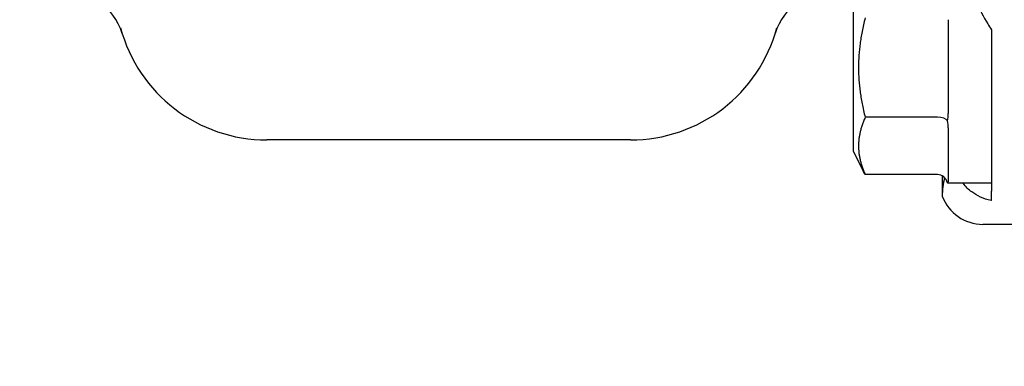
# Model space of a CAD drawing. Header units: inches. Extents: x 24 to 1128, y -69 to 748.
# Tile 327 of 656: x 464.15 to 466.99, y 657.28 to 658.28. Entities that reach past the tile are written whole.
import ezdxf

# ---------------------------------------------------------------- set-up
doc = ezdxf.new("R2010")
doc.units = ezdxf.units.IN
doc.header["$LTSCALE"] = 32
doc.header["$MEASUREMENT"] = 0
doc.layers.add('Dimension (ANSI)', color=7, linetype='Continuous', lineweight=25)
doc.layers.add('Visible (ANSI)', color=7, linetype='Continuous', lineweight=30)
doc.styles.add('Note Text (ANSI)', font='tahoma.ttf')
doc.dimstyles.new('SB Fraction-16 (ANSI)', dxfattribs={"dimscale": 32, "dimtxt": 0.125, "dimasz": 0.098425, "dimexe": 0.125, "dimexo": 0.0625, "dimgap": 0.031496, "dimtad": 0, "dimtih": 1, "dimtoh": 1, "dimdec": 4, "dimrnd": 1e-08, "dimzin": 0, "dimdsep": 46, "dimlunit": 5, "dimtxsty": 'Note Text (ANSI)', "dimcen": 0.09, "dimdle": 0.393701, "dimclrd": 256, "dimclre": 256, "dimclrt": 256, "dimadec": 0, "dimazin": 3, "dimtfac": 0.96, "dimtofl": 0, "dimtmove": 0, "dimatfit": 3, "dimfxl": 1, "dimfrac": 2, "dimtolj": 1, "dimtzin": 12, "dimlwd": -1, "dimlwe": -1, "dimarcsym": 0})

# ---------------------------------------------------------------- blocks, each defined once
blk = doc.blocks.new('*D18')
at = {"layer": 'Defpoints', "color": 0, "transparency": 16777216}
for p in [(480.2806, 692.6685), (328.4743, 544.6685), (480.2806, 544.6685)]:
    blk.add_point(p, dxfattribs=at)
at = {"layer": 'Dimension (ANSI)', "transparency": 16777216}
for p, q in [((478.2806, 692.6685), (324.4743, 692.6685)), ((328.4743, 689.5189), (328.4743, 626.7677)), ((328.4743, 547.8181), (328.4743, 620.5693)), ((478.2806, 544.6685), (324.4743, 544.6685))]:
    blk.add_line(p, q, dxfattribs=at)
for points in [[(327.9494, 689.5189), (328.9993, 689.5189), (328.4743, 692.6685)], [(327.9494, 547.8181), (328.9993, 547.8181), (328.4743, 544.6685)]]:
    blk.add_solid(points, dxfattribs=at)
at = {"layer": 'Dimension (ANSI)', "transparency": 16777216, "insert": (324.3723, 625.7599), "char_height": 4, "attachment_point": 1, "style": 'Note Text (ANSI)'}
blk.add_mtext('\\A1;148', dxfattribs=at)

msp = doc.modelspace()

# ---------------------------------------------------------------- linework, layer by layer
at = {"layer": 'Visible (ANSI)'}
for p, q in [((466.55627, 658.33904), (466.55627, 657.90154)), ((466.83127, 658.2805), (466.83127, 658.00911)), ((466.80002, 657.99829), (466.59123, 657.99829)), ((466.95627, 658.00024), (466.95627, 657.85421)), ((466.83127, 657.96803), (466.83127, 657.81177)), ((465.91377, 657.93279), (464.86377, 657.93279)), ((466.55627, 657.90154), (466.58482, 657.84445)), ((466.80002, 657.83271), (466.59123, 657.83271)), ((466.95627, 657.83877), (466.95627, 657.7847)), ((466.81391, 657.82897), (466.81391, 657.77051)), ((466.83127, 657.80782), (466.83127, 657.80779)), ((466.95627, 657.80779), (466.83127, 657.80779)), ((466.95627, 657.75751), (466.95627, 657.7847)), ((467.43127, 657.68904), (466.9308, 657.68904))]:
    msp.add_line(p, q, dxfattribs=at)
for centre, radius, start, end in [((464.26704, 658.18447), 0.1875, 17.29662, 90), ((466.51051, 658.18447), 0.1875, 90, 162.70338), ((464.86377, 658.37029), 0.4375, 195.01817, 270), ((465.91377, 658.37029), 0.4375, 270, 344.98183)]:
    msp.add_arc(centre, radius, start, end, dxfattribs=at)
for centre, major_axis, ratio, start_param, end_param in [((466.80002, 657.98304), (0.03125, 0), 0.4879975, 0.3466468, 1.5707963), ((466.80002, 657.79677), (0, -0.03595), 0.8693335, 1.9174431, 3.1415927), ((466.93175, 657.81452), (-0.08906, -0.08906), 0.9924325, 5.8523356, 7.0647854)]:
    msp.add_ellipse(centre, major_axis=major_axis, ratio=ratio, start_param=start_param, end_param=end_param, dxfattribs=at)
for points, knots in [([(466.90085, 658.38209), (466.90214, 658.36695), (466.90653, 658.35), (466.92123, 658.31099), (466.93261, 658.28858), (466.94854, 658.26285), (466.95226, 658.25714), (466.95627, 658.25139)], [0.55181372, 0.55181372, 0.55181372, 0.55181372, 0.71000954, 0.71000954, 0.90366002, 0.90366002, 0.95550669, 0.95550669, 0.95550669, 0.95550669]), ([(466.95627, 657.75751), (466.95573, 657.75762), (466.9552, 657.75774), (466.93332, 657.76271), (466.91363, 657.77192), (466.89, 657.78938), (466.88121, 657.79784), (466.87387, 657.8078)], [1.27338526, 1.27338526, 1.27338526, 1.27338526, 1.27873688, 1.27873688, 1.4959744, 1.4959744, 1.6337228, 1.6337228, 1.6337228, 1.6337228])]:
    msp.add_open_spline(points, degree=3, knots=knots, dxfattribs=at)
for points, weights in [([(466.59123, 658.28587), (466.55515, 658.14208), (466.59123, 657.99829)], [1.04422863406, 1.20577136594, 1.04422863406]), ([(466.95627, 658.25139), (466.95627, 658.12654), (466.95627, 658.00024)], [0.999914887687, 0.999912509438, 0.999993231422]), ([(466.59123, 657.99829), (466.55515, 657.9155), (466.59123, 657.83271)], [1.04422863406, 1.20577136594, 1.04422863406]), ([(466.59123, 657.83271), (466.58769, 657.83871), (466.58482, 657.84445)], [1.04422863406, 1.05817173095, 1.06970791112])]:
    msp.add_rational_spline(points, weights, degree=2, dxfattribs=at)
for points in [[(466.82941, 657.98822), (466.83079, 657.99513), (466.83127, 658.00235), (466.83127, 658.00911)], [(466.83127, 657.96803), (466.83127, 657.97435), (466.83079, 657.98132), (466.82941, 657.98822)], [(466.95627, 657.85421), (466.95604, 657.8489), (466.95604, 657.84374), (466.95627, 657.83877)], [(466.82035, 657.82407), (466.81628, 657.80687), (466.81391, 657.78849), (466.81391, 657.77051)], [(466.82941, 657.80898), (466.83079, 657.80965), (466.83127, 657.81062), (466.83127, 657.81177)], [(466.83127, 657.80782), (466.83127, 657.80793), (466.83079, 657.80832), (466.82941, 657.80898)]]:
    msp.add_open_spline(points, degree=3, dxfattribs=at)

# ---------------------------------------------------------------- dimensions: what is measured, and where the dimension line sits
at = {"layer": 'Dimension (ANSI)'}
dim = msp.add_linear_dim(base=(328.47435, 544.66853), p1=(480.28063, 692.66853), p2=(480.28063, 544.66853), angle=90, dimstyle='SB Fraction-16 (ANSI)', override={"dimgap": 0.031496, "dimdec": 4, "dimtol": 0, "dimlim": 0, "dimtp": 0, "dimtm": 0, "dimtdec": 2, "dimatfit": 1}, dxfattribs=at)
dim.commit()
dim.dimension.update_dxf_attribs({"geometry": '*D18', "text_midpoint": (328.47435, 623.66853), "dimtype": 160})

doc.saveas('drawing.dxf')
